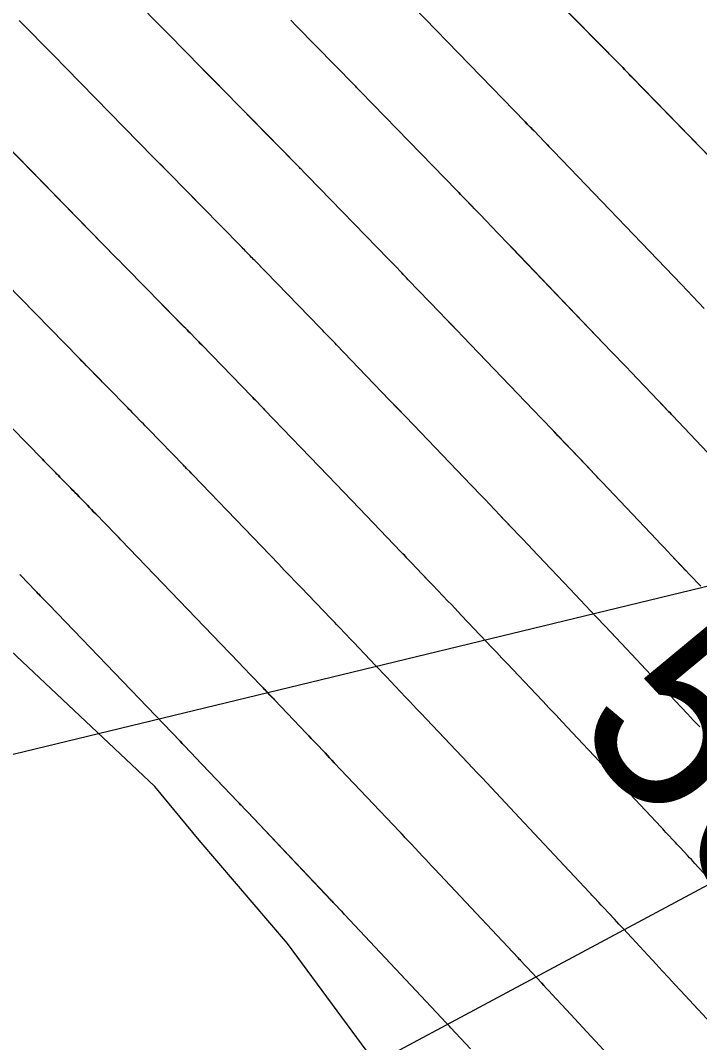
# Model space of a CAD drawing. Extents: x 954385 to 988206, y 1868364 to 1924553.
# Drawn here: x 955857.75 to 955878.78, y 1922822.19 to 1922853.85 of the extents above; entities that cross this region are included whole.
import ezdxf

# ---------------------------------------------------------------- set-up
doc = ezdxf.new("R2010")
doc.units = 0
for name, color, linetype in [('16', 7, 'Continuous'), ('24', 7, 'Continuous'), ('26', 7, 'Continuous'), ('6', 7, 'Continuous'), ('7', 7, 'Continuous'), ('Default', 7, 'Continuous')]:
    doc.layers.add(name, color=color, linetype=linetype)

msp = doc.modelspace()

# ---------------------------------------------------------------- linework, layer by layer
at = {"layer": '16'}
for points in [[(955872.691, 1922856.151), (955875.89, 1922852.908), (955875.928, 1922852.868), (955876.044, 1922852.75), (955876.398, 1922852.39), (955876.461, 1922852.325), (955876.524, 1922852.26), (955876.587, 1922852.196), (955876.65, 1922852.131), (955879.985, 1922848.706)], [(955878.358, 1922836.806), (955878.355, 1922836.809), (955877.898, 1922837.292), (955877.784, 1922837.412), (955877.67, 1922837.533), (955877.556, 1922837.654), (955877.441, 1922837.774), (955875.759, 1922839.554), (955875.699, 1922839.616), (955875.64, 1922839.679), (955875.581, 1922839.741), (955875.522, 1922839.803), (955875.284, 1922840.053), (955875.165, 1922840.177), (955875.047, 1922840.302), (955874.392, 1922840.991), (955874.262, 1922841.126), (955874.133, 1922841.262), (955874.004, 1922841.397), (955873.874, 1922841.532), (955871.45, 1922844.06), (955871.271, 1922844.247), (955871.092, 1922844.434), (955870.912, 1922844.62), (955870.733, 1922844.807), (955869.758, 1922845.822), (955869.707, 1922845.875), (955869.656, 1922845.928), (955869.605, 1922845.981), (955869.554, 1922846.034), (955869.35, 1922846.246), (955869.298, 1922846.299), (955869.247, 1922846.352), (955869.196, 1922846.405), (955869.145, 1922846.458), (955866.647, 1922849.03), (955866.595, 1922849.083), (955866.543, 1922849.136), (955866.44, 1922849.243), (955866.414, 1922849.27), (955866.388, 1922849.297), (955866.362, 1922849.323), (955866.336, 1922849.35), (955864.836, 1922850.881), (955864.685, 1922851.035), (955864.534, 1922851.189), (955864.383, 1922851.342), (955864.232, 1922851.496), (955863.627, 1922852.11), (955863.476, 1922852.263), (955863.325, 1922852.417), (955863.174, 1922852.57), (955863.023, 1922852.724), (955861.297, 1922854.489)], [(955869.93, 1922854.259), (955873.374, 1922850.713), (955873.443, 1922850.642), (955873.513, 1922850.57), (955873.582, 1922850.498), (955873.652, 1922850.427), (955873.978, 1922850.088), (955874.023, 1922850.042), (955874.068, 1922849.996), (955874.112, 1922849.949), (955874.156, 1922849.903), (955874.334, 1922849.718), (955874.423, 1922849.625), (955874.512, 1922849.533), (955878.216, 1922845.671), (955878.392, 1922845.487), (955878.568, 1922845.302), (955878.744, 1922845.118), (955878.92, 1922844.933)], [(955876.161, 1922834.764), (955876.036, 1922834.896), (955875.401, 1922835.567), (955875.242, 1922835.735), (955875.083, 1922835.903), (955874.925, 1922836.071), (955874.766, 1922836.238), (955873.583, 1922837.489), (955873.501, 1922837.576), (955873.419, 1922837.662), (955873.336, 1922837.749), (955873.254, 1922837.835), (955872.925, 1922838.181), (955872.843, 1922838.267), (955872.761, 1922838.354), (955872.678, 1922838.44), (955872.596, 1922838.526), (955872.127, 1922839.019), (955872.021, 1922839.13), (955871.916, 1922839.241), (955871.81, 1922839.352), (955871.704, 1922839.462), (955869.919, 1922841.323), (955869.673, 1922841.58), (955869.426, 1922841.838), (955869.179, 1922842.095), (955868.932, 1922842.352), (955867.535, 1922843.808), (955867.493, 1922843.851), (955867.451, 1922843.895), (955867.409, 1922843.939), (955867.367, 1922843.982), (955867.199, 1922844.156), (955867.157, 1922844.2), (955867.114, 1922844.243), (955867.072, 1922844.287), (955867.03, 1922844.33), (955865.005, 1922846.415), (955864.97, 1922846.451), (955864.935, 1922846.488), (955864.899, 1922846.524), (955864.864, 1922846.561), (955864.722, 1922846.707), (955864.687, 1922846.744), (955864.651, 1922846.78), (955864.616, 1922846.817), (955864.58, 1922846.853), (955863.37, 1922848.088), (955863.246, 1922848.215), (955863.121, 1922848.342), (955862.997, 1922848.468), (955862.872, 1922848.595), (955862.373, 1922849.101), (955862.248, 1922849.228), (955862.124, 1922849.355), (955861.999, 1922849.482), (955861.875, 1922849.609), (955859.159, 1922852.385), (955858.799, 1922852.752), (955858.438, 1922853.119), (955858.077, 1922853.485), (955857.714, 1922853.85)], [(955880.117, 1922839.31), (955877.935, 1922841.618), (955877.898, 1922841.656), (955877.862, 1922841.695), (955877.826, 1922841.733), (955877.789, 1922841.771), (955877.607, 1922841.963), (955877.534, 1922842.039), (955877.497, 1922842.078), (955876.656, 1922842.962), (955876.503, 1922843.122), (955876.351, 1922843.282), (955876.198, 1922843.442), (955876.045, 1922843.601), (955872.981, 1922846.796), (955872.869, 1922846.913), (955872.757, 1922847.029), (955872.645, 1922847.146), (955872.534, 1922847.263), (955871.982, 1922847.837), (955871.922, 1922847.9), (955871.862, 1922847.962), (955871.802, 1922848.024), (955871.742, 1922848.087), (955871.501, 1922848.336), (955871.44, 1922848.399), (955871.38, 1922848.461), (955871.32, 1922848.523), (955871.259, 1922848.586), (955868.288, 1922851.644), (955868.239, 1922851.695), (955868.158, 1922851.779), (955868.125, 1922851.813), (955868.093, 1922851.846), (955866.301, 1922853.675), (955866.124, 1922853.856)], [(955856.868, 1922850.438), (955860.727, 1922846.493), (955860.825, 1922846.393), (955860.923, 1922846.293), (955861.021, 1922846.193), (955861.119, 1922846.093), (955861.512, 1922845.694), (955861.611, 1922845.594), (955861.709, 1922845.494), (955861.807, 1922845.395), (955861.905, 1922845.295), (955862.824, 1922844.357), (955862.869, 1922844.311), (955862.914, 1922844.264), (955862.959, 1922844.218), (955863.004, 1922844.171), (955863.184, 1922843.986), (955863.229, 1922843.939), (955863.274, 1922843.893), (955863.319, 1922843.846), (955863.364, 1922843.8), (955864.916, 1922842.202), (955864.949, 1922842.168), (955864.982, 1922842.134), (955865.015, 1922842.1), (955865.048, 1922842.066), (955865.179, 1922841.93), (955865.212, 1922841.896), (955865.245, 1922841.861), (955865.278, 1922841.827), (955865.311, 1922841.793), (955867.275, 1922839.747), (955867.518, 1922839.494), (955867.76, 1922839.242), (955868.002, 1922838.989), (955868.245, 1922838.737), (955869.533, 1922837.393), (955869.616, 1922837.307), (955869.698, 1922837.221), (955869.78, 1922837.135), (955869.863, 1922837.048), (955870.191, 1922836.703), (955870.274, 1922836.616), (955870.356, 1922836.53), (955870.438, 1922836.444), (955870.52, 1922836.357), (955870.987, 1922835.867), (955871.092, 1922835.757), (955871.197, 1922835.646), (955871.302, 1922835.536), (955871.407, 1922835.425), (955872.172, 1922834.616), (955872.334, 1922834.444), (955872.497, 1922834.273), (955872.659, 1922834.101), (955872.822, 1922833.929), (955873.721, 1922832.98), (955873.922, 1922832.766), (955873.964, 1922832.722)], [(955871.768, 1922830.68), (955871.748, 1922830.701), (955871.602, 1922830.855), (955870.144, 1922832.395), (955870.027, 1922832.519), (955869.91, 1922832.642), (955869.793, 1922832.766), (955869.677, 1922832.889), (955869.209, 1922833.384), (955869.092, 1922833.507), (955868.975, 1922833.63), (955868.858, 1922833.754), (955868.741, 1922833.877), (955868.069, 1922834.583), (955867.951, 1922834.706), (955867.833, 1922834.83), (955867.598, 1922835.077), (955867.539, 1922835.139), (955867.481, 1922835.2), (955867.422, 1922835.262), (955867.363, 1922835.324), (955866.441, 1922836.285), (955866.268, 1922836.465), (955866.094, 1922836.646), (955865.921, 1922836.827), (955865.748, 1922837.007), (955863.087, 1922839.778), (955863.04, 1922839.828), (955862.992, 1922839.877), (955862.897, 1922839.976), (955862.849, 1922840.025), (955862.801, 1922840.075), (955861.722, 1922841.185), (955861.668, 1922841.241), (955861.613, 1922841.298), (955861.559, 1922841.354), (955861.504, 1922841.41), (955861.286, 1922841.636), (955861.232, 1922841.692), (955861.177, 1922841.748), (955861.123, 1922841.804), (955861.068, 1922841.86), (955860.44, 1922842.501), (955860.368, 1922842.574), (955860.296, 1922842.647), (955860.225, 1922842.72), (955860.153, 1922842.793), (955859.865, 1922843.085), (955859.794, 1922843.158), (955859.722, 1922843.231), (955859.65, 1922843.304), (955859.579, 1922843.377), (955854.576, 1922848.491)], [(955852.285, 1922846.544), (955858.431, 1922840.261), (955858.476, 1922840.215), (955858.521, 1922840.169), (955858.566, 1922840.122), (955858.612, 1922840.076), (955858.793, 1922839.892), (955858.839, 1922839.846), (955858.884, 1922839.8), (955858.929, 1922839.754), (955858.974, 1922839.708), (955859.312, 1922839.364), (955859.376, 1922839.298), (955859.44, 1922839.232), (955859.504, 1922839.166), (955859.569, 1922839.1), (955859.825, 1922838.835), (955859.889, 1922838.769), (955859.953, 1922838.703), (955860.017, 1922838.636), (955860.081, 1922838.57), (955860.687, 1922837.947), (955860.731, 1922837.901), (955860.819, 1922837.81), (955860.863, 1922837.764), (955864.22, 1922834.268), (955864.324, 1922834.159), (955864.429, 1922834.05), (955864.533, 1922833.941), (955864.637, 1922833.833), (955865.192, 1922833.254), (955865.227, 1922833.217), (955865.263, 1922833.18), (955865.298, 1922833.143), (955865.334, 1922833.106), (955865.511, 1922832.92), (955865.582, 1922832.845), (955865.617, 1922832.808), (955866.611, 1922831.765), (955866.682, 1922831.69), (955866.754, 1922831.615), (955866.825, 1922831.539), (955866.896, 1922831.464), (955867.181, 1922831.163), (955867.253, 1922831.087), (955867.324, 1922831.012), (955867.395, 1922830.937), (955867.466, 1922830.861), (955869.484, 1922828.731), (955869.574, 1922828.635), (955869.665, 1922828.539), (955869.755, 1922828.443), (955869.846, 1922828.346), (955870.207, 1922827.961), (955870.297, 1922827.865), (955870.388, 1922827.769), (955870.478, 1922827.672), (955870.568, 1922827.576), (955873.161, 1922824.814), (955873.184, 1922824.789), (955873.208, 1922824.764), (955873.231, 1922824.739), (955873.254, 1922824.714), (955873.371, 1922824.589), (955873.441, 1922824.514), (955873.879, 1922824.044), (955873.96, 1922823.958), (955874.04, 1922823.871), (955874.121, 1922823.784), (955874.201, 1922823.697), (955874.79, 1922823.062), (955874.914, 1922822.927), (955875.039, 1922822.792), (955875.164, 1922822.657), (955875.289, 1922822.522), (955878.158, 1922819.426)], [(955857.732, 1922836.686), (955857.761, 1922836.656), (955858.219, 1922836.183), (955858.256, 1922836.145), (955858.292, 1922836.107), (955858.328, 1922836.07), (955858.365, 1922836.032), (955858.578, 1922835.813), (955858.628, 1922835.761), (955858.64, 1922835.749), (955862.692, 1922831.528), (955862.763, 1922831.454), (955862.834, 1922831.381), (955863.021, 1922831.185), (955863.057, 1922831.147), (955863.165, 1922831.034), (955864.48, 1922829.653), (955864.506, 1922829.626), (955864.532, 1922829.599), (955864.558, 1922829.572), (955864.583, 1922829.544), (955864.712, 1922829.409), (955864.789, 1922829.327), (955867.365, 1922826.606), (955867.4, 1922826.569), (955867.436, 1922826.532), (955867.471, 1922826.494), (955867.506, 1922826.457), (955867.681, 1922826.27), (955867.751, 1922826.196), (955867.786, 1922826.158), (955870.947, 1922822.79), (955870.979, 1922822.756), (955871.075, 1922822.654), (955871.681, 1922822.003)], [(955883.363, 1922798.233), (955882.522, 1922805.864), (955881.445, 1922807.023), (955878.181, 1922810.523), (955875.043, 1922813.861), (955873.818, 1922815.159), (955869.817, 1922820.114), (955869.094, 1922821.096), (955866.023, 1922825.259), (955863.281, 1922828.464), (955861.91, 1922830.125), (955857.267, 1922834.506)]]:
    msp.add_lwpolyline(points, dxfattribs=at)
at = {"layer": '24'}
msp.add_lwpolyline([(955883.363, 1922798.233), (955882.522, 1922805.864), (955881.445, 1922807.023), (955878.181, 1922810.523), (955875.043, 1922813.861), (955873.818, 1922815.159), (955869.817, 1922820.114), (955869.094, 1922821.096), (955866.023, 1922825.259), (955863.281, 1922828.464), (955861.91, 1922830.125), (955857.267, 1922834.506)], dxfattribs=at)
at = {"layer": '26'}
for points in [[(955957.131, 1922868.928), (955740.811, 1922753.019), (955743.975, 1922758.118), (955740.811, 1922753.019), (955746.808, 1922752.829)], [(955807.131, 1922818.928), (955924.36, 1922847.314), (955920.016, 1922843.175), (955924.36, 1922847.314), (955918.604, 1922849.007)]]:
    msp.add_lwpolyline(points, dxfattribs=at)
at = {"layer": '6'}
msp.add_lwpolyline([(955878.783, 1922831.97), (955878.592, 1922832.173), (955878.402, 1922832.376), (955878.212, 1922832.579), (955878.022, 1922832.782), (955876.671, 1922834.224), (955876.513, 1922834.392), (955876.354, 1922834.561), (955876.196, 1922834.729), (955876.037, 1922834.896), (955875.401, 1922835.568), (955875.243, 1922835.735), (955875.084, 1922835.903), (955874.925, 1922836.071), (955874.766, 1922836.239), (955873.582, 1922837.49), (955873.5, 1922837.576), (955873.418, 1922837.663), (955873.336, 1922837.749), (955873.254, 1922837.835), (955872.925, 1922838.181), (955872.761, 1922838.353), (955872.596, 1922838.526), (955872.126, 1922839.019), (955872.021, 1922839.13), (955871.915, 1922839.24), (955871.809, 1922839.351), (955871.703, 1922839.462), (955869.919, 1922841.322), (955869.672, 1922841.58), (955869.425, 1922841.837), (955869.178, 1922842.094), (955868.932, 1922842.351), (955867.534, 1922843.807), (955867.408, 1922843.938), (955867.199, 1922844.156), (955867.157, 1922844.2), (955867.115, 1922844.243), (955867.073, 1922844.287), (955867.03, 1922844.33), (955865.005, 1922846.414), (955864.97, 1922846.451), (955864.934, 1922846.487), (955864.899, 1922846.524), (955864.863, 1922846.561), (955864.722, 1922846.707), (955864.686, 1922846.743), (955864.651, 1922846.78), (955864.615, 1922846.816), (955864.58, 1922846.853), (955863.37, 1922848.087), (955863.245, 1922848.214), (955863.121, 1922848.341), (955862.996, 1922848.467), (955862.872, 1922848.594), (955862.373, 1922849.101), (955862.248, 1922849.227), (955862.123, 1922849.354), (955861.999, 1922849.481), (955861.875, 1922849.608), (955859.159, 1922852.384), (955858.799, 1922852.752), (955858.438, 1922853.118), (955858.076, 1922853.484), (955857.714, 1922853.85)], dxfattribs=at)
at = {"layer": '7'}
for points in [[(955880.767, 1922847.9), (955877.523, 1922851.232), (955877.423, 1922851.335), (955877.323, 1922851.438), (955877.223, 1922851.54), (955877.123, 1922851.643), (955876.649, 1922852.13), (955876.586, 1922852.195), (955876.523, 1922852.26), (955876.46, 1922852.324), (955876.397, 1922852.389), (955875.993, 1922852.803), (955875.942, 1922852.856), (955875.916, 1922852.882), (955875.891, 1922852.908), (955875.343, 1922853.463), (955875.098, 1922853.712), (955872.546, 1922856.299)], [(955878.812, 1922836.326), (955878.698, 1922836.447), (955878.584, 1922836.568), (955878.47, 1922836.689), (955878.356, 1922836.81), (955877.899, 1922837.292), (955877.785, 1922837.413), (955877.67, 1922837.533), (955877.556, 1922837.654), (955877.442, 1922837.775), (955875.758, 1922839.554), (955875.699, 1922839.616), (955875.64, 1922839.679), (955875.581, 1922839.741), (955875.521, 1922839.803), (955875.225, 1922840.115), (955875.106, 1922840.239), (955875.047, 1922840.302), (955874.391, 1922840.99), (955874.262, 1922841.125), (955874.132, 1922841.261), (955874.003, 1922841.396), (955873.873, 1922841.531), (955871.45, 1922844.059), (955871.27, 1922844.246), (955871.091, 1922844.433), (955870.912, 1922844.62), (955870.732, 1922844.807), (955869.757, 1922845.822), (955869.655, 1922845.928), (955869.554, 1922846.034), (955869.35, 1922846.246), (955869.299, 1922846.299), (955869.248, 1922846.352), (955869.196, 1922846.405), (955869.145, 1922846.458), (955866.647, 1922849.029), (955866.595, 1922849.083), (955866.543, 1922849.136), (955866.44, 1922849.243), (955866.414, 1922849.269), (955866.388, 1922849.296), (955866.362, 1922849.323), (955866.336, 1922849.349), (955864.835, 1922850.88), (955864.684, 1922851.034), (955864.533, 1922851.188), (955864.382, 1922851.342), (955864.231, 1922851.495), (955863.626, 1922852.109), (955863.475, 1922852.262), (955863.324, 1922852.416), (955863.174, 1922852.57), (955863.023, 1922852.724), (955861.297, 1922854.489)], [(955878.919, 1922844.932), (955878.743, 1922845.117), (955878.567, 1922845.301), (955878.391, 1922845.486), (955878.214, 1922845.67), (955874.511, 1922849.532), (955874.422, 1922849.624), (955874.333, 1922849.717), (955874.111, 1922849.949), (955873.978, 1922850.088), (955873.652, 1922850.427), (955873.583, 1922850.499), (955873.513, 1922850.57), (955873.444, 1922850.642), (955873.375, 1922850.714), (955869.93, 1922854.259)], [(955866.123, 1922853.855), (955866.3, 1922853.674), (955868.092, 1922851.846), (955868.125, 1922851.812), (955868.158, 1922851.779), (955868.239, 1922851.694), (955868.288, 1922851.644), (955871.26, 1922848.586), (955871.32, 1922848.524), (955871.38, 1922848.461), (955871.441, 1922848.399), (955871.501, 1922848.336), (955871.741, 1922848.086), (955871.861, 1922847.961), (955871.981, 1922847.836), (955872.533, 1922847.262), (955872.645, 1922847.145), (955872.757, 1922847.029), (955872.869, 1922846.912), (955872.98, 1922846.795), (955876.044, 1922843.6), (955876.197, 1922843.441), (955876.35, 1922843.281), (955876.502, 1922843.121), (955876.655, 1922842.961), (955877.497, 1922842.077), (955877.643, 1922841.924), (955877.789, 1922841.771), (955877.825, 1922841.733), (955877.862, 1922841.695), (955877.898, 1922841.656), (955877.935, 1922841.618), (955880.118, 1922839.311)], [(955880.067, 1922826.19), (955878.635, 1922827.738), (955878.579, 1922827.799), (955878.523, 1922827.859), (955878.467, 1922827.919), (955878.411, 1922827.979), (955878.173, 1922828.234), (955878.124, 1922828.287), (955878.076, 1922828.339), (955878.027, 1922828.391), (955877.978, 1922828.443), (955877.783, 1922828.652), (955877.734, 1922828.704), (955877.685, 1922828.757), (955877.636, 1922828.809), (955877.587, 1922828.861), (955876.132, 1922830.412), (955875.932, 1922830.626), (955875.731, 1922830.84), (955875.53, 1922831.054), (955875.329, 1922831.268), (955874.527, 1922832.125), (955874.326, 1922832.339), (955874.125, 1922832.553), (955873.923, 1922832.767), (955873.722, 1922832.98), (955872.822, 1922833.929), (955872.66, 1922834.101), (955872.497, 1922834.273), (955872.335, 1922834.445), (955872.172, 1922834.616), (955871.406, 1922835.425), (955871.302, 1922835.536), (955871.197, 1922835.647), (955871.092, 1922835.757), (955870.987, 1922835.868), (955870.52, 1922836.357), (955870.356, 1922836.53), (955870.191, 1922836.702), (955869.862, 1922837.048), (955869.78, 1922837.134), (955869.697, 1922837.22), (955869.615, 1922837.306), (955869.533, 1922837.392), (955868.244, 1922838.736), (955868.002, 1922838.989), (955867.76, 1922839.241), (955867.517, 1922839.494), (955867.275, 1922839.746), (955865.31, 1922841.793), (955865.212, 1922841.895), (955865.047, 1922842.066), (955865.015, 1922842.1), (955864.982, 1922842.134), (955864.949, 1922842.168), (955864.916, 1922842.202), (955863.364, 1922843.8), (955863.319, 1922843.846), (955863.274, 1922843.892), (955863.229, 1922843.939), (955863.184, 1922843.985), (955863.004, 1922844.171), (955862.959, 1922844.217), (955862.914, 1922844.264), (955862.869, 1922844.31), (955862.824, 1922844.356), (955861.905, 1922845.294), (955861.806, 1922845.394), (955861.708, 1922845.493), (955861.61, 1922845.593), (955861.512, 1922845.693), (955861.119, 1922846.092), (955861.021, 1922846.192), (955860.923, 1922846.292), (955860.824, 1922846.392), (955860.726, 1922846.492), (955856.867, 1922850.437)], [(955880.447, 1922821.369), (955878.193, 1922823.8), (955878.002, 1922824.007), (955877.81, 1922824.213), (955877.619, 1922824.419), (955877.428, 1922824.626), (955876.418, 1922825.718), (955876.35, 1922825.791), (955876.282, 1922825.865), (955876.213, 1922825.938), (955876.145, 1922826.011), (955875.807, 1922826.374), (955875.735, 1922826.451), (955875.663, 1922826.528), (955875.518, 1922826.683), (955875.482, 1922826.722), (955875.446, 1922826.76), (955875.41, 1922826.799), (955875.374, 1922826.837), (955873.351, 1922828.994), (955873.205, 1922829.149), (955873.059, 1922829.304), (955872.914, 1922829.459), (955872.768, 1922829.615), (955872.187, 1922830.236), (955872.041, 1922830.391), (955871.895, 1922830.546), (955871.749, 1922830.701), (955871.603, 1922830.855), (955870.144, 1922832.395), (955870.027, 1922832.519), (955869.91, 1922832.643), (955869.794, 1922832.766), (955869.677, 1922832.89), (955869.209, 1922833.384), (955869.092, 1922833.507), (955868.975, 1922833.631), (955868.858, 1922833.754), (955868.741, 1922833.877), (955868.069, 1922834.583), (955867.951, 1922834.706), (955867.833, 1922834.83), (955867.598, 1922835.077), (955867.539, 1922835.138), (955867.48, 1922835.2), (955867.421, 1922835.262), (955867.362, 1922835.323), (955866.441, 1922836.284), (955866.267, 1922836.465), (955866.094, 1922836.646), (955865.921, 1922836.826), (955865.747, 1922837.007), (955863.086, 1922839.778), (955862.991, 1922839.877), (955862.896, 1922839.976), (955862.873, 1922840.001), (955862.849, 1922840.025), (955862.825, 1922840.05), (955862.801, 1922840.075), (955861.722, 1922841.185), (955861.668, 1922841.241), (955861.613, 1922841.297), (955861.558, 1922841.354), (955861.504, 1922841.41), (955861.286, 1922841.635), (955861.231, 1922841.691), (955861.177, 1922841.747), (955861.122, 1922841.803), (955861.067, 1922841.859), (955860.439, 1922842.5), (955860.368, 1922842.573), (955860.296, 1922842.646), (955860.224, 1922842.719), (955860.152, 1922842.792), (955859.865, 1922843.084), (955859.793, 1922843.157), (955859.722, 1922843.23), (955859.65, 1922843.303), (955859.578, 1922843.376), (955854.576, 1922848.49)], [(955878.158, 1922819.427), (955875.289, 1922822.522), (955875.164, 1922822.657), (955875.039, 1922822.792), (955874.914, 1922822.927), (955874.789, 1922823.061), (955874.201, 1922823.697), (955874.121, 1922823.784), (955874.04, 1922823.871), (955873.959, 1922823.957), (955873.879, 1922824.044), (955873.441, 1922824.514), (955873.371, 1922824.589), (955873.254, 1922824.714), (955873.207, 1922824.764), (955873.16, 1922824.814), (955870.569, 1922827.576), (955870.478, 1922827.672), (955870.388, 1922827.768), (955870.298, 1922827.865), (955870.208, 1922827.961), (955869.847, 1922828.346), (955869.756, 1922828.443), (955869.666, 1922828.539), (955869.575, 1922828.635), (955869.485, 1922828.731), (955867.467, 1922830.862), (955867.395, 1922830.937), (955867.324, 1922831.012), (955867.253, 1922831.088), (955867.181, 1922831.163), (955866.896, 1922831.464), (955866.825, 1922831.54), (955866.753, 1922831.615), (955866.682, 1922831.69), (955866.61, 1922831.765), (955865.617, 1922832.808), (955865.475, 1922832.957), (955865.334, 1922833.105), (955865.298, 1922833.143), (955865.263, 1922833.18), (955865.227, 1922833.217), (955865.192, 1922833.254), (955864.637, 1922833.832), (955864.533, 1922833.941), (955864.428, 1922834.05), (955864.324, 1922834.158), (955864.22, 1922834.267), (955860.863, 1922837.764), (955860.804, 1922837.825), (955860.745, 1922837.886), (955860.716, 1922837.916), (955860.686, 1922837.947), (955860.081, 1922838.57), (955860.016, 1922838.636), (955859.952, 1922838.702), (955859.888, 1922838.768), (955859.824, 1922838.835), (955859.568, 1922839.099), (955859.504, 1922839.165), (955859.44, 1922839.231), (955859.376, 1922839.297), (955859.311, 1922839.363), (955858.974, 1922839.707), (955858.929, 1922839.753), (955858.883, 1922839.799), (955858.838, 1922839.845), (955858.793, 1922839.891), (955858.611, 1922840.075), (955858.566, 1922840.121), (955858.521, 1922840.168), (955858.475, 1922840.214), (955858.43, 1922840.26), (955852.284, 1922846.543)], [(955871.681, 1922822.003), (955871.075, 1922822.653), (955871.032, 1922822.699), (955870.968, 1922822.767), (955870.947, 1922822.79), (955867.787, 1922826.158), (955867.717, 1922826.233), (955867.647, 1922826.307), (955867.507, 1922826.457), (955867.472, 1922826.494), (955867.436, 1922826.532), (955867.401, 1922826.569), (955867.366, 1922826.606), (955864.789, 1922829.328), (955864.686, 1922829.436), (955864.583, 1922829.545), (955864.557, 1922829.572), (955864.532, 1922829.599), (955864.506, 1922829.626), (955864.48, 1922829.653), (955863.153, 1922831.046), (955863.057, 1922831.147), (955863.021, 1922831.184), (955862.833, 1922831.38), (955862.763, 1922831.454), (955862.692, 1922831.528), (955858.639, 1922835.749), (955858.589, 1922835.801), (955858.572, 1922835.819), (955858.364, 1922836.032), (955858.328, 1922836.07), (955858.292, 1922836.107), (955858.255, 1922836.145), (955858.219, 1922836.182), (955857.761, 1922836.656), (955857.732, 1922836.685)]]:
    msp.add_lwpolyline(points, dxfattribs=at)
at = {"layer": 'Default'}
msp.add_arc((955068.332, 1922107.114), 1145.916, 31.460692, 46.414195, dxfattribs=at)

# ---------------------------------------------------------------- texts
at = {"layer": '16'}
msp.add_text('560', height=6, rotation=312.9071, dxfattribs=at).set_placement((955874.693, 1922831.937))

doc.saveas('drawing.dxf')
